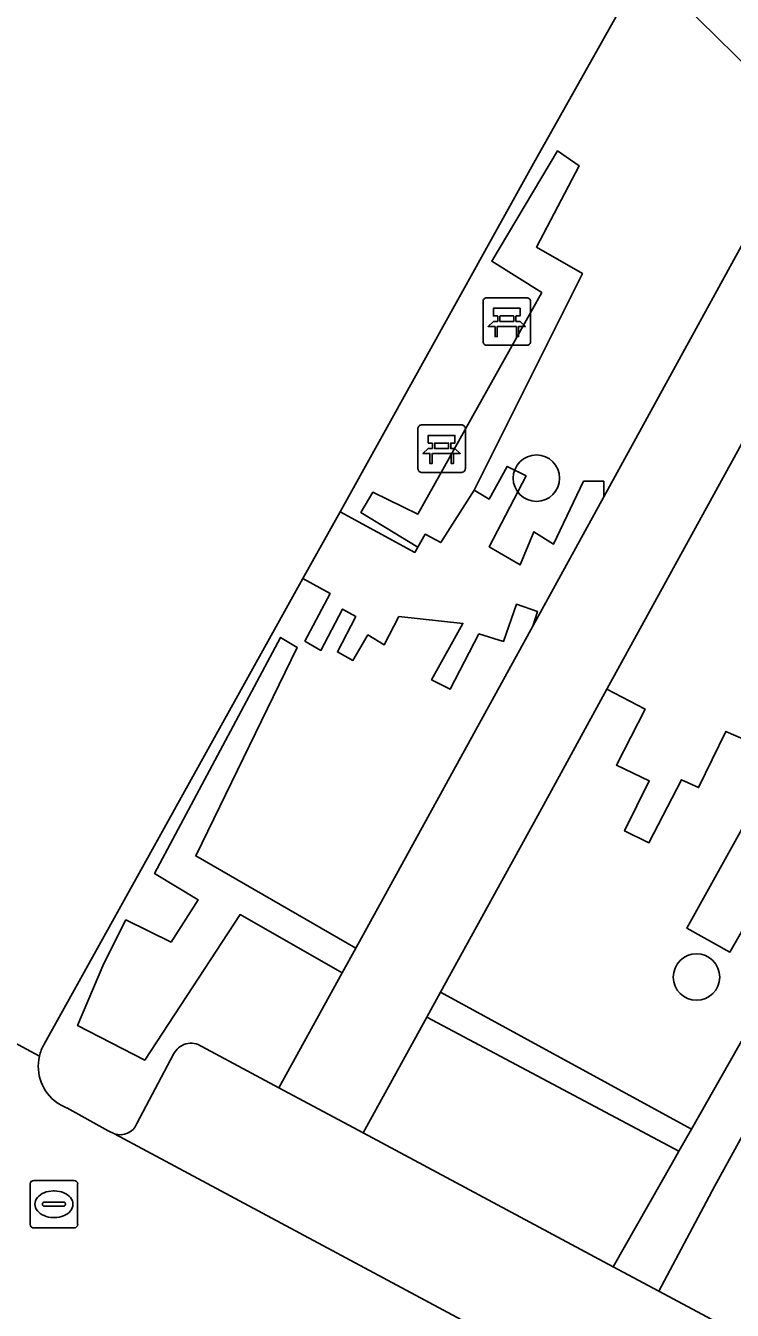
# Model space of a CAD drawing. Extents: x 159489 to 160304, y 383825 to 384531.
# Drawn here: x 160091.57 to 160106.46, y 384055.74 to 384082.79 of the extents above; entities that cross this region are included whole.
import ezdxf

# ---------------------------------------------------------------- set-up
doc = ezdxf.new("R2010")
doc.units = 0
for name, color, linetype in [('IMGEO_Bank', 7, 'Continuous'), ('IMGEO_Boom', 7, 'Continuous'), ('IMGEO_Brandkraan', 7, 'Continuous'), ('IMGEO_Groenvoorziening', 7, 'Continuous'), ('IMGEO_Haag', 7, 'Continuous'), ('IMGEO_Parkeervlak_open', 7, 'Continuous'), ('IMGEO_Rijbaan_lokaal_open', 7, 'Continuous'), ('IMGEO_Voetpad_gesloten', 7, 'Continuous'), ('IMGEO_Voetpad_open', 7, 'Continuous')]:
    doc.layers.add(name, color=color, linetype=linetype)

msp = doc.modelspace()

# ---------------------------------------------------------------- linework, layer by layer
at = {"layer": 'IMGEO_Bank'}
for p, q in [((160101.284, 384077.063), (160102.125, 384077.063)), ((160102.125, 384077.063), (160101.284, 384077.063)), ((160101.209, 384076.138), (160101.209, 384076.979)), ((160101.209, 384076.979), (160101.209, 384076.138)), ((160102.209, 384076.988), (160102.209, 384076.147)), ((160102.209, 384076.147), (160102.209, 384076.988)), ((160101.518, 384076.569), (160101.518, 384076.675)), ((160101.562, 384076.675), (160101.562, 384076.569)), ((160101.85, 384076.681), (160101.568, 384076.681)), ((160101.568, 384076.563), (160101.85, 384076.563)), ((160101.856, 384076.569), (160101.856, 384076.675)), ((160101.9, 384076.675), (160101.9, 384076.569)), ((160101.906, 384076.461), (160101.513, 384076.461)), ((160102.134, 384076.063), (160101.293, 384076.063)), ((160101.293, 384076.063), (160102.134, 384076.063)), ((160099.91, 384074.386), (160100.751, 384074.386)), ((160100.751, 384074.386), (160099.91, 384074.386)), ((160099.835, 384073.461), (160099.835, 384074.302)), ((160099.835, 384074.302), (160099.835, 384073.461)), ((160100.835, 384074.311), (160100.835, 384073.47)), ((160100.835, 384073.47), (160100.835, 384074.311)), ((160100.144, 384073.892), (160100.144, 384073.998)), ((160100.188, 384073.998), (160100.188, 384073.892)), ((160100.476, 384074.004), (160100.194, 384074.004)), ((160100.194, 384073.886), (160100.476, 384073.886)), ((160100.482, 384073.892), (160100.482, 384073.998)), ((160100.526, 384073.998), (160100.526, 384073.892)), ((160100.532, 384073.784), (160100.139, 384073.784)), ((160100.76, 384073.386), (160099.919, 384073.386)), ((160099.919, 384073.386), (160100.76, 384073.386))]:
    msp.add_line(p, q, dxfattribs=at)
for points in [[(160101.512, 384076.681), (160101.426, 384076.681), (160101.426, 384076.842), (160101.989, 384076.842), (160101.989, 384076.681), (160101.906, 384076.681)], [(160101.456, 384076.461), (160101.314, 384076.461), (160101.426, 384076.563), (160101.512, 384076.563)], [(160101.906, 384076.563), (160101.989, 384076.563), (160102.101, 384076.461), (160101.962, 384076.461)], [(160101.506, 384076.454), (160101.506, 384076.247), (160101.463, 384076.247), (160101.463, 384076.454)], [(160101.956, 384076.454), (160101.956, 384076.247), (160101.912, 384076.247), (160101.912, 384076.454)], [(160100.138, 384074.004), (160100.052, 384074.004), (160100.052, 384074.165), (160100.615, 384074.165), (160100.615, 384074.004), (160100.532, 384074.004)], [(160100.082, 384073.784), (160099.94, 384073.784), (160100.052, 384073.886), (160100.138, 384073.886)], [(160100.532, 384073.886), (160100.615, 384073.886), (160100.727, 384073.784), (160100.588, 384073.784)], [(160100.132, 384073.777), (160100.132, 384073.57), (160100.089, 384073.57), (160100.089, 384073.777)], [(160100.582, 384073.777), (160100.582, 384073.57), (160100.538, 384073.57), (160100.538, 384073.777)]]:
    msp.add_lwpolyline(points, dxfattribs=at)
for centre, radius, start, end in [((160101.287, 384076.985), 0.0779, 92.4484, 184.2845), ((160101.287, 384076.985), 0.0779, 92.4484, 184.2845), ((160102.131, 384076.985), 0.0779, 2.4484, 94.2845), ((160102.131, 384076.985), 0.0779, 2.4484, 94.2845), ((160101.511, 384076.674), 0.00671, 2.8957, 87.1043), ((160101.511, 384076.57), 0.00671, 272.8957, 357.1043), ((160101.568, 384076.674), 0.00671, 92.8957, 177.1043), ((160101.568, 384076.57), 0.00671, 182.8957, 267.1043), ((160101.85, 384076.674), 0.00671, 2.8957, 87.1043), ((160101.85, 384076.57), 0.00671, 272.8957, 357.1043), ((160101.907, 384076.674), 0.00671, 92.8957, 177.1043), ((160101.907, 384076.57), 0.00671, 182.8957, 267.1043), ((160101.456, 384076.454), 0.00671, 2.8957, 87.1043), ((160101.513, 384076.454), 0.00671, 92.8957, 177.1043), ((160101.905, 384076.454), 0.00671, 2.8957, 87.1043), ((160101.962, 384076.454), 0.00671, 92.8957, 177.1043), ((160101.287, 384076.141), 0.0779, 182.4484, 274.2845), ((160101.287, 384076.141), 0.0779, 182.4484, 274.2845), ((160102.131, 384076.141), 0.0779, 272.4484, 4.2845), ((160102.131, 384076.141), 0.0779, 272.4484, 4.2845), ((160099.913, 384074.308), 0.0779, 92.4484, 184.2845), ((160099.913, 384074.308), 0.0779, 92.4484, 184.2845), ((160100.757, 384074.308), 0.0779, 2.4484, 94.2845), ((160100.757, 384074.308), 0.0779, 2.4484, 94.2845), ((160100.137, 384073.997), 0.00671, 2.8957, 87.1043), ((160100.137, 384073.893), 0.00671, 272.8957, 357.1043), ((160100.194, 384073.997), 0.00671, 92.8957, 177.1043), ((160100.194, 384073.893), 0.00671, 182.8957, 267.1043), ((160100.476, 384073.997), 0.00671, 2.8957, 87.1043), ((160100.476, 384073.893), 0.00671, 272.8957, 357.1043), ((160100.533, 384073.997), 0.00671, 92.8957, 177.1043), ((160100.533, 384073.893), 0.00671, 182.8957, 267.1043), ((160100.082, 384073.777), 0.00671, 2.8957, 87.1043), ((160100.139, 384073.777), 0.00671, 92.8957, 177.1043), ((160100.531, 384073.777), 0.00671, 2.8957, 87.1043), ((160100.588, 384073.777), 0.00671, 92.8957, 177.1043), ((160099.913, 384073.464), 0.0779, 182.4484, 274.2845), ((160099.913, 384073.464), 0.0779, 182.4484, 274.2845), ((160100.757, 384073.464), 0.0779, 272.4484, 4.2845), ((160100.757, 384073.464), 0.0779, 272.4484, 4.2845)]:
    msp.add_arc(centre, radius, start, end, dxfattribs=at)
at = {"layer": 'IMGEO_Boom'}
for centre in [(160102.332, 384073.263), (160105.707, 384062.756)]:
    msp.add_circle(centre, 0.489, dxfattribs=at)
at = {"layer": 'IMGEO_Brandkraan'}
for p, q in [((160091.661, 384057.545), (160091.661, 384058.397)), ((160091.736, 384058.471), (160092.588, 384058.471)), ((160092.662, 384058.397), (160092.662, 384057.545)), ((160092.149, 384058.251), (160092.174, 384058.251)), ((160091.92, 384057.965), (160091.92, 384057.977)), ((160092.358, 384057.928), (160091.96, 384057.928)), ((160091.963, 384058.014), (160092.361, 384058.014)), ((160092.404, 384057.977), (160092.404, 384057.965)), ((160092.172, 384057.691), (160092.147, 384057.691)), ((160092.588, 384057.471), (160091.736, 384057.471))]:
    msp.add_line(p, q, dxfattribs=at)
for points in [[(160091.661, 384057.545), (160091.661, 384058.397)], [(160091.736, 384058.471), (160092.588, 384058.471)], [(160092.662, 384058.397), (160092.662, 384057.545)], [(160092.588, 384057.471), (160091.736, 384057.471)]]:
    msp.add_lwpolyline(points, dxfattribs=at)
for centre, radius, start, end in [((160091.738, 384058.395), 0.0765, 91.552, 178.448), ((160091.738, 384058.395), 0.0765, 91.552, 178.448), ((160092.586, 384058.395), 0.0765, 1.552, 88.448), ((160092.586, 384058.395), 0.0765, 1.552, 88.448), ((160091.96, 384057.974), 0.0403, 85.8775, 175.7526), ((160091.957, 384057.964), 0.0366, 178.938, 274.7102), ((160092.361, 384057.971), 0.043, 264.8664, 352.4533), ((160092.365, 384057.976), 0.0386, 1.7309, 96.639), ((160091.738, 384057.547), 0.0765, 181.552, 268.448), ((160091.738, 384057.547), 0.0765, 181.552, 268.448), ((160092.586, 384057.547), 0.0765, 271.552, 358.448), ((160092.586, 384057.547), 0.0765, 271.552, 358.448)]:
    msp.add_arc(centre, radius, start, end, dxfattribs=at)
for centre, major_axis, ratio, start_param, end_param in [((160092.148, 384057.971), (-0.387, 0.002), 0.722429, 4.712389, 7.853982), ((160092.173, 384057.971), (-0.39, 0.002), 0.717154, 1.570796, 4.712389)]:
    msp.add_ellipse(centre, major_axis=major_axis, ratio=ratio, start_param=start_param, end_param=end_param, dxfattribs=at)
at = {"layer": 'IMGEO_Groenvoorziening'}
for points in [[(160091.955, 384061.342), (160097.409, 384071.148), (160098.193, 384072.558), (160102.307, 384079.952), (160104.612, 384084.054), (160108.048, 384080.676), (160109.354, 384082.004), (160108.884, 384082.468), (160103.841, 384087.441), (160099.143, 384092.122), (160086.321, 384104.707), (160071.087, 384119.92)], [(160047.334, 384085.363), (160060.949, 384078.169), (160060.648, 384077.604), (160061.378, 384077.213), (160061.675, 384077.787), (160073.388, 384071.599), (160073.089, 384071.038), (160073.826, 384070.649), (160074.121, 384071.211), (160087.845, 384063.961), (160087.565, 384063.401), (160091.856, 384061.088)], [(160108.048, 384080.676), (160104.612, 384084.054), (160102.307, 384079.952), (160098.193, 384072.558), (160099.768, 384071.7), (160099.832, 384071.81), (160098.633, 384072.54), (160098.882, 384072.967), (160099.83, 384072.503), (160102.445, 384077.173), (160101.396, 384077.834), (160102.779, 384080.156), (160103.232, 384079.846), (160102.333, 384078.133), (160103.304, 384077.572), (160101.023, 384073.014), (160101.336, 384072.82), (160101.715, 384073.512), (160102.116, 384073.311), (160101.336, 384071.818), (160101.99, 384071.437), (160102.28, 384072.136), (160102.696, 384071.876), (160103.328, 384073.2), (160103.752, 384073.2), (160103.752, 384072.873), (160106.733, 384078.295)], [(160102.255, 384070.149), (160102.354, 384070.456), (160101.915, 384070.608), (160101.642, 384069.827), (160101.121, 384069.983), (160100.515, 384068.822), (160100.123, 384069.019), (160100.783, 384070.205), (160099.433, 384070.348), (160099.121, 384069.753), (160098.779, 384069.961), (160098.466, 384069.425), (160098.139, 384069.604), (160098.526, 384070.348), (160098.247, 384070.508), (160097.791, 384069.635), (160097.453, 384069.831), (160097.987, 384070.833), (160097.409, 384071.148), (160091.955, 384061.342)], [(160095.278, 384061.294), (160096.903, 384060.425), (160098.24, 384062.847), (160096.086, 384064.073), (160094.077, 384061.007), (160092.659, 384061.733), (160093.211, 384063.043), (160093.68, 384063.96), (160094.632, 384063.492), (160095.204, 384064.381), (160094.283, 384064.937), (160096.94, 384069.911), (160097.292, 384069.696), (160095.152, 384065.306), (160098.526, 384063.367), (160102.255, 384070.149)], [(160109.265, 384064.12), (160106.36, 384058.84), (160106.095, 384058.358), (160104.914, 384056.141), (160112.692, 384051.981)], [(160093.908, 384059.668), (160094.685, 384061.129)], [(160092.437, 384059.998), (160093.307, 384059.517), (160093.439, 384059.454)]]:
    msp.add_lwpolyline(points, dxfattribs=at)
for points in [[(160102.779, 384080.156), (160101.396, 384077.834), (160102.445, 384077.173), (160099.83, 384072.503), (160098.882, 384072.967), (160098.633, 384072.54), (160099.832, 384071.81), (160099.989, 384072.083), (160100.316, 384071.907), (160101.023, 384073.014), (160103.304, 384077.572), (160102.333, 384078.133), (160103.232, 384079.846)], [(160098.24, 384062.847), (160098.526, 384063.367), (160095.152, 384065.306), (160097.292, 384069.696), (160096.94, 384069.911), (160094.283, 384064.937), (160095.204, 384064.381), (160094.632, 384063.492), (160093.68, 384063.96), (160093.211, 384063.043), (160092.659, 384061.733), (160094.077, 384061.007), (160096.086, 384064.073)], [(160108.384, 384068.97), (160107.93, 384069.193), (160107.321, 384067.981), (160106.972, 384068.146), (160106.748, 384067.743), (160106.326, 384067.93), (160105.753, 384066.748), (160105.393, 384066.911), (160104.703, 384065.583), (160104.192, 384065.834), (160104.713, 384066.888), (160104.019, 384067.222), (160104.622, 384068.399), (160103.82, 384068.817), (160102.437, 384066.3), (160100.313, 384062.436), (160105.601, 384059.553), (160107.395, 384062.703), (160108.599, 384064.816), (160108.829, 384065.426), (160107.936, 384065.937), (160106.413, 384063.281), (160105.502, 384063.789)], [(160100.313, 384062.436), (160100.023, 384061.909), (160105.336, 384059.086), (160105.469, 384059.321), (160105.601, 384059.553)], [(160105.336, 384059.086), (160100.023, 384061.909), (160098.684, 384059.472), (160103.951, 384056.655), (160105.195, 384058.839)]]:
    msp.add_lwpolyline(points, close=True, dxfattribs=at)
for centre, radius, start, end in [((160095.051, 384060.963), 0.401, 55.476, 155.6221), ((160092.772, 384060.876), 0.94, 166.9998, 234.4846), ((160092.741, 384060.889), 0.907, 150.0598, 167.3521), ((160092.741, 384060.889), 0.907, 150.0598, 167.3521), ((160092.788, 384060.906), 0.974, 234.7692, 248.8887), ((160093.56, 384059.81), 0.376, 251.251, 337.8025)]:
    msp.add_arc(centre, radius, start, end, dxfattribs=at)
at = {"layer": 'IMGEO_Haag'}
for points in [[(160101.023, 384073.014), (160103.304, 384077.572), (160102.333, 384078.133), (160103.232, 384079.846), (160102.779, 384080.156), (160101.396, 384077.834), (160102.445, 384077.173), (160099.83, 384072.503), (160098.882, 384072.967), (160098.633, 384072.54), (160099.832, 384071.81), (160099.989, 384072.083), (160100.316, 384071.907)], [(160096.94, 384069.911), (160094.283, 384064.937), (160095.204, 384064.381), (160094.632, 384063.492), (160093.68, 384063.96), (160093.211, 384063.043), (160092.659, 384061.733), (160094.077, 384061.007), (160096.086, 384064.073), (160098.24, 384062.847), (160098.526, 384063.367), (160095.152, 384065.306), (160097.292, 384069.696)], [(160100.313, 384062.436), (160100.023, 384061.909), (160105.336, 384059.086), (160105.469, 384059.321), (160105.601, 384059.553)]]:
    msp.add_lwpolyline(points, close=True, dxfattribs=at)
at = {"layer": 'IMGEO_Parkeervlak_open'}
for points in [[(160094.685, 384061.129), (160093.908, 384059.668)], [(160113.354, 384051.627), (160112.692, 384051.981), (160104.914, 384056.141), (160103.951, 384056.655), (160098.684, 384059.472), (160096.903, 384060.425), (160095.278, 384061.294)], [(160093.439, 384059.454), (160131.209, 384039.227)]]:
    msp.add_lwpolyline(points, dxfattribs=at)
for centre, radius, start, end in [((160095.051, 384060.963), 0.401, 55.476, 155.6221), ((160093.56, 384059.81), 0.376, 251.251, 337.8025)]:
    msp.add_arc(centre, radius, start, end, dxfattribs=at)
at = {"layer": 'IMGEO_Rijbaan_lokaal_open'}
for points in [[(160009.085, 384105.756), (160006.255, 384099.394), (160009.21, 384097.81), (160009.639, 384097.58), (160020.391, 384091.814), (160026.914, 384088.319), (160027.802, 384087.843), (160076.371, 384061.813), (160076.546, 384061.719), (160085.703, 384056.846), (160090.12, 384054.464), (160125.267, 384035.607), (160171.245, 384010.937), (160174.067, 384016.228), (160160.959, 384023.29), (160157.797, 384024.943), (160157.615, 384025.041), (160157.408, 384025.152), (160154.779, 384026.564), (160131.209, 384039.227), (160093.439, 384059.454), (160093.307, 384059.517), (160092.437, 384059.998)], [(160091.856, 384061.088), (160087.565, 384063.401), (160073.826, 384070.649), (160073.089, 384071.038), (160061.378, 384077.213), (160060.648, 384077.604), (160047.03, 384084.787), (160046.301, 384085.17), (160033.002, 384092.187), (160032.251, 384092.579), (160019.953, 384099.072), (160016.394, 384100.846), (160012.267, 384103.018), (160011.193, 384103.583), (160010.038, 384104.19)]]:
    msp.add_lwpolyline(points, dxfattribs=at)
for centre, radius, start, end in [((160092.772, 384060.876), 0.94, 166.9998, 234.4846), ((160092.788, 384060.906), 0.974, 234.7692, 248.8887)]:
    msp.add_arc(centre, radius, start, end, dxfattribs=at)
at = {"layer": 'IMGEO_Voetpad_gesloten'}
msp.add_lwpolyline([(160107.986, 384076.398), (160109.534, 384079.215), (160109.478, 384079.27), (160108.048, 384080.676), (160106.733, 384078.295), (160103.752, 384072.873), (160102.255, 384070.149), (160098.526, 384063.367), (160098.24, 384062.847), (160096.903, 384060.425), (160098.684, 384059.472), (160100.023, 384061.909), (160100.313, 384062.436), (160102.437, 384066.3), (160103.82, 384068.817)], close=True, dxfattribs=at)
at = {"layer": 'IMGEO_Voetpad_open'}
for points in [[(160107.986, 384076.398), (160103.82, 384068.817), (160104.622, 384068.399), (160104.019, 384067.222), (160104.713, 384066.888), (160104.192, 384065.834), (160104.703, 384065.583), (160105.393, 384066.911), (160105.753, 384066.748), (160106.326, 384067.93), (160106.748, 384067.743)], [(160108.384, 384068.97), (160105.502, 384063.789), (160106.413, 384063.281), (160107.936, 384065.937)], [(160107.395, 384062.703), (160105.601, 384059.553), (160105.469, 384059.321), (160105.336, 384059.086), (160105.195, 384058.839), (160103.951, 384056.655), (160104.914, 384056.141), (160106.095, 384058.358), (160106.36, 384058.84), (160109.265, 384064.12)]]:
    msp.add_lwpolyline(points, dxfattribs=at)
msp.add_lwpolyline([(160103.752, 384072.873), (160103.752, 384073.2), (160103.328, 384073.2), (160102.696, 384071.876), (160102.28, 384072.136), (160101.99, 384071.437), (160101.336, 384071.818), (160102.116, 384073.311), (160101.715, 384073.512), (160101.336, 384072.82), (160101.023, 384073.014), (160100.316, 384071.907), (160099.989, 384072.083), (160099.832, 384071.81), (160099.768, 384071.7), (160098.193, 384072.558), (160097.409, 384071.148), (160097.987, 384070.833), (160097.453, 384069.831), (160097.791, 384069.635), (160098.247, 384070.508), (160098.526, 384070.348), (160098.139, 384069.604), (160098.466, 384069.425), (160098.779, 384069.961), (160099.121, 384069.753), (160099.433, 384070.348), (160100.783, 384070.205), (160100.123, 384069.019), (160100.515, 384068.822), (160101.121, 384069.983), (160101.642, 384069.827), (160101.915, 384070.608), (160102.354, 384070.456), (160102.255, 384070.149)], close=True, dxfattribs=at)

doc.saveas('drawing.dxf')
